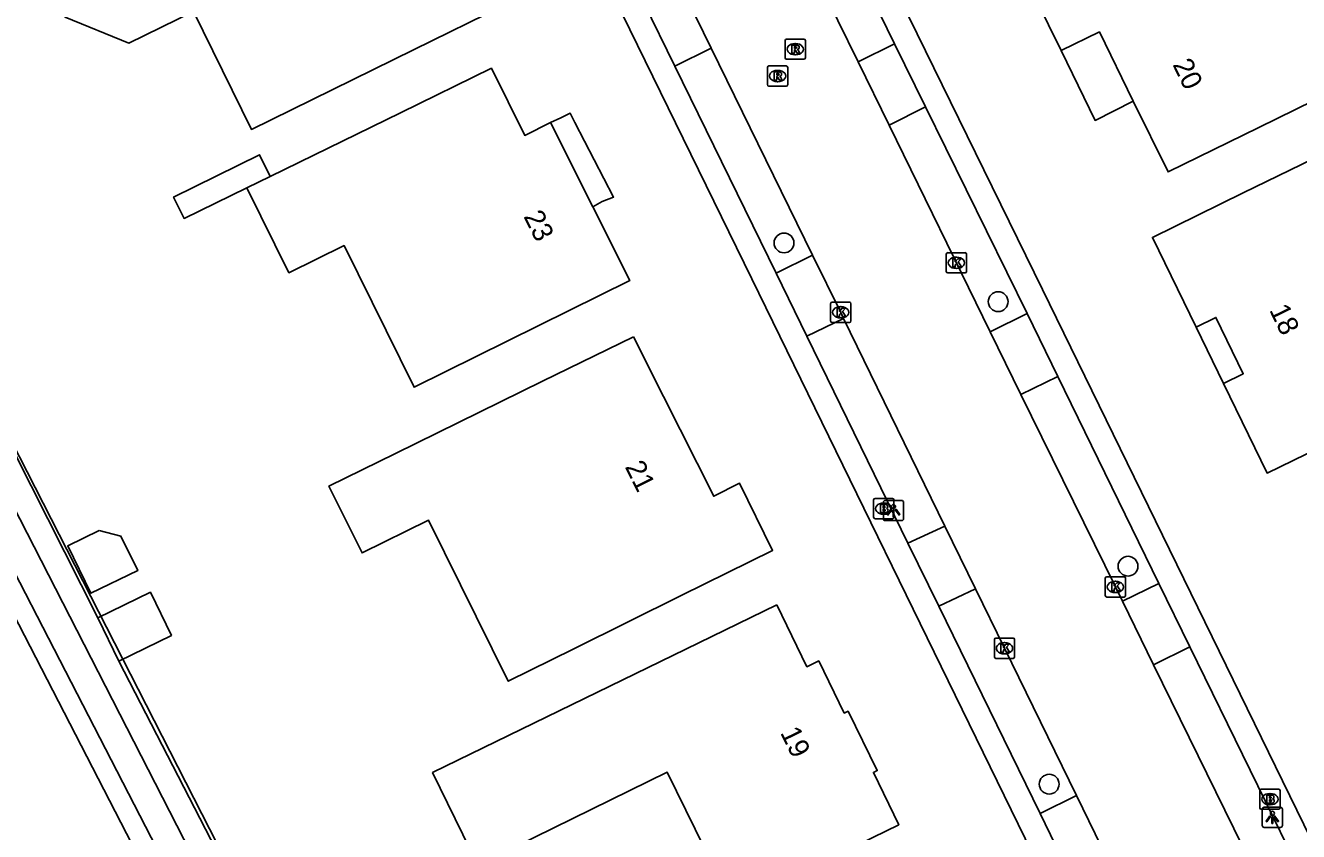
# Model space of a CAD drawing. Extents: x 160457 to 162082, y 388340 to 389736.
# Drawn here: x 160595.9 to 160658.8, y 389185.7 to 389225.5 of the extents above; entities that cross this region are included whole.
import ezdxf

# ---------------------------------------------------------------- set-up
doc = ezdxf.new("R2010")
doc.units = 0
for name, color, linetype in [('IMGEO_Boom', 7, 'Continuous'), ('IMGEO_Brandkraan', 7, 'Continuous'), ('IMGEO_Groenvoorziening', 7, 'Continuous'), ('IMGEO_Hek', 7, 'Continuous'), ('IMGEO_Kolk', 7, 'Continuous'), ('IMGEO_Lichtpunt', 7, 'Continuous'), ('IMGEO_Loofbos', 7, 'Continuous'), ('IMGEO_Pand', 7, 'Continuous'), ('IMGEO_Pand_nummerreeks', 7, 'Continuous'), ('IMGEO_Pand_overbouw', 7, 'Continuous'), ('IMGEO_Rijbaan_lokaal_gesloten', 7, 'Continuous'), ('IMGEO_Rioolput', 7, 'Continuous'), ('IMGEO_Voetpad_open', 7, 'Continuous'), ('IMGEO_Waterloop', 7, 'Continuous')]:
    doc.layers.add(name, color=color, linetype=linetype)

msp = doc.modelspace()

# ---------------------------------------------------------------- linework, layer by layer
at = {"layer": 'IMGEO_Boom'}
for centre in [(160633.424, 389214.763), (160644.006, 389211.86), (160650.419, 389198.788), (160646.526, 389188.019)]:
    msp.add_circle(centre, 0.489, dxfattribs=at)
at = {"layer": 'IMGEO_Brandkraan'}
for p, q in [((160637.851, 389201.208), (160637.851, 389202.06)), ((160637.926, 389202.134), (160638.778, 389202.134)), ((160638.852, 389202.06), (160638.852, 389201.208)), ((160638.362, 389201.354), (160638.337, 389201.354)), ((160638.339, 389201.914), (160638.364, 389201.914)), ((160638.778, 389201.134), (160637.926, 389201.134)), ((160656.93, 389186.85), (160656.93, 389187.702)), ((160657.005, 389187.776), (160657.857, 389187.776)), ((160657.418, 389187.556), (160657.443, 389187.556)), ((160657.931, 389187.702), (160657.931, 389186.85)), ((160657.441, 389186.996), (160657.416, 389186.996)), ((160657.857, 389186.776), (160657.005, 389186.776))]:
    msp.add_line(p, q, dxfattribs=at)
for points in [[(160637.851, 389201.208), (160637.851, 389202.06)], [(160637.926, 389202.134), (160638.778, 389202.134)], [(160638.852, 389202.06), (160638.852, 389201.208)], [(160638.199, 389201.834), (160638.199, 389201.434), (160638.412, 389201.434)], [(160638.43, 389201.834), (160638.199, 389201.834)], [(160638.378, 389201.753), (160638.324, 389201.753), (160638.324, 389201.677)], [(160638.324, 389201.677), (160638.377, 389201.677)], [(160638.386, 389201.601), (160638.324, 389201.601), (160638.324, 389201.52)], [(160638.324, 389201.52), (160638.386, 389201.52)], [(160638.778, 389201.134), (160637.926, 389201.134)], [(160656.93, 389186.85), (160656.93, 389187.702)], [(160657.005, 389187.776), (160657.857, 389187.776)], [(160657.931, 389187.702), (160657.931, 389186.85)], [(160657.278, 389187.476), (160657.278, 389187.076), (160657.491, 389187.076)], [(160657.509, 389187.476), (160657.278, 389187.476)], [(160657.457, 389187.395), (160657.403, 389187.395), (160657.403, 389187.319)], [(160657.403, 389187.319), (160657.456, 389187.319)], [(160657.465, 389187.243), (160657.403, 389187.243), (160657.403, 389187.162)], [(160657.403, 389187.162), (160657.465, 389187.162)], [(160657.857, 389186.776), (160657.005, 389186.776)]]:
    msp.add_lwpolyline(points, dxfattribs=at)
for centre, radius, start, end in [((160637.928, 389202.058), 0.0765, 91.55205, 178.44795), ((160637.928, 389202.058), 0.0765, 91.55205, 178.44795), ((160638.776, 389202.058), 0.0765, 1.55205, 88.44795), ((160638.776, 389202.058), 0.0765, 1.55205, 88.44795), ((160638.379, 389201.715), 0.0379, 267.82845, 90.93552), ((160638.387, 389201.56), 0.0404, 269.87594, 90.50774), ((160638.418, 389201.685), 0.251, 268.66757, 293.53466), ((160638.434, 389201.689), 0.145, 59.4692, 91.53667), ((160638.459, 389201.736), 0.0922, 285.51372, 58.15012), ((160638.464, 389201.544), 0.105, 301.31148, 78.98903), ((160637.928, 389201.21), 0.0765, 181.55205, 268.44795), ((160637.928, 389201.21), 0.0765, 181.55205, 268.44795), ((160638.776, 389201.21), 0.0765, 271.55205, 358.44795), ((160638.776, 389201.21), 0.0765, 271.55205, 358.44795), ((160657.007, 389187.7), 0.0765, 91.55205, 178.44795), ((160657.007, 389187.7), 0.0765, 91.55205, 178.44795), ((160657.855, 389187.7), 0.0765, 1.55205, 88.44795), ((160657.855, 389187.7), 0.0765, 1.55205, 88.44795), ((160657.458, 389187.357), 0.0379, 267.82845, 90.93552), ((160657.466, 389187.202), 0.0404, 269.87594, 90.50774), ((160657.497, 389187.327), 0.251, 268.66757, 293.53466), ((160657.513, 389187.331), 0.145, 59.4692, 91.53667), ((160657.538, 389187.378), 0.0922, 285.51372, 58.15012), ((160657.543, 389187.186), 0.105, 301.31148, 78.98903), ((160657.007, 389186.852), 0.0765, 181.55205, 268.44795), ((160657.007, 389186.852), 0.0765, 181.55205, 268.44795), ((160657.855, 389186.852), 0.0765, 271.55205, 358.44795), ((160657.855, 389186.852), 0.0765, 271.55205, 358.44795)]:
    msp.add_arc(centre, radius, start, end, dxfattribs=at)
for centre, major_axis, ratio, start_param, end_param in [((160638.338, 389201.634), (-0.387, 0.002), 0.722429, 4.712389, 7.853982), ((160638.363, 389201.634), (-0.39, 0.002), 0.717154, 1.570796, 4.712389), ((160657.417, 389187.276), (-0.387, 0.002), 0.722429, 4.712389, 7.853982), ((160657.442, 389187.276), (-0.39, 0.002), 0.717154, 1.570796, 4.712389)]:
    msp.add_ellipse(centre, major_axis=major_axis, ratio=ratio, start_param=start_param, end_param=end_param, dxfattribs=at)
at = {"layer": 'IMGEO_Groenvoorziening'}
for points in [[(160587.172, 389220.659), (160599.524, 389196.236)], [(160600.56, 389194.103), (160625.417, 389145.912), (160638.431, 389162.95), (160650.888, 389173.962)]]:
    msp.add_lwpolyline(points, dxfattribs=at)
at = {"layer": 'IMGEO_Hek'}
msp.add_lwpolyline([(160578.788, 389237.2), (160625.417, 389145.912)], dxfattribs=at)
at = {"layer": 'IMGEO_Kolk'}
for p, q in [((160641.442, 389213.355), (160641.442, 389214.207)), ((160641.517, 389214.281), (160642.369, 389214.281)), ((160641.93, 389214.061), (160641.955, 389214.061)), ((160642.443, 389214.207), (160642.443, 389213.355)), ((160641.953, 389213.501), (160641.928, 389213.501)), ((160642.369, 389213.281), (160641.517, 389213.281)), ((160635.728, 389210.907), (160635.728, 389211.759)), ((160635.803, 389211.833), (160636.655, 389211.833)), ((160636.216, 389211.613), (160636.241, 389211.613)), ((160636.729, 389211.759), (160636.729, 389210.907)), ((160636.655, 389210.833), (160635.803, 389210.833)), ((160636.239, 389211.053), (160636.214, 389211.053)), ((160649.372, 389198.264), (160650.224, 389198.264)), ((160649.297, 389197.338), (160649.297, 389198.19)), ((160649.785, 389198.044), (160649.81, 389198.044)), ((160650.298, 389198.19), (160650.298, 389197.338)), ((160650.224, 389197.264), (160649.372, 389197.264)), ((160649.808, 389197.484), (160649.783, 389197.484)), ((160643.816, 389194.308), (160643.816, 389195.16)), ((160643.891, 389195.234), (160644.743, 389195.234)), ((160644.817, 389195.16), (160644.817, 389194.308)), ((160644.327, 389194.454), (160644.302, 389194.454)), ((160644.304, 389195.014), (160644.329, 389195.014)), ((160644.743, 389194.234), (160643.891, 389194.234))]:
    msp.add_line(p, q, dxfattribs=at)
for points in [[(160641.442, 389213.355), (160641.442, 389214.207)], [(160641.517, 389214.281), (160642.369, 389214.281)], [(160641.763, 389213.981), (160641.886, 389213.981), (160641.886, 389213.83), (160642.016, 389213.981), (160642.18, 389213.981), (160642.034, 389213.83), (160642.187, 389213.581), (160642.035, 389213.581), (160641.95, 389213.745), (160641.886, 389213.678), (160641.886, 389213.581), (160641.763, 389213.581), (160641.763, 389213.981)], [(160642.443, 389214.207), (160642.443, 389213.355)], [(160642.369, 389213.281), (160641.517, 389213.281)], [(160635.728, 389210.907), (160635.728, 389211.759)], [(160635.803, 389211.833), (160636.655, 389211.833)], [(160636.049, 389211.533), (160636.172, 389211.533), (160636.172, 389211.382), (160636.302, 389211.533), (160636.466, 389211.533), (160636.32, 389211.382), (160636.473, 389211.133), (160636.321, 389211.133), (160636.236, 389211.297), (160636.172, 389211.23), (160636.172, 389211.133), (160636.049, 389211.133), (160636.049, 389211.533)], [(160636.729, 389211.759), (160636.729, 389210.907)], [(160636.655, 389210.833), (160635.803, 389210.833)], [(160649.372, 389198.264), (160650.224, 389198.264)], [(160649.297, 389197.338), (160649.297, 389198.19)], [(160649.618, 389197.964), (160649.741, 389197.964), (160649.741, 389197.813), (160649.871, 389197.964), (160650.035, 389197.964), (160649.889, 389197.813), (160650.042, 389197.564), (160649.89, 389197.564), (160649.805, 389197.728), (160649.741, 389197.661), (160649.741, 389197.564), (160649.618, 389197.564), (160649.618, 389197.964)], [(160650.298, 389198.19), (160650.298, 389197.338)], [(160650.224, 389197.264), (160649.372, 389197.264)], [(160643.816, 389194.308), (160643.816, 389195.16)], [(160643.891, 389195.234), (160644.743, 389195.234)], [(160644.817, 389195.16), (160644.817, 389194.308)], [(160644.137, 389194.934), (160644.26, 389194.934), (160644.26, 389194.783), (160644.39, 389194.934), (160644.554, 389194.934), (160644.408, 389194.783), (160644.561, 389194.534), (160644.409, 389194.534), (160644.324, 389194.698), (160644.26, 389194.631), (160644.26, 389194.534), (160644.137, 389194.534), (160644.137, 389194.934)], [(160644.743, 389194.234), (160643.891, 389194.234)]]:
    msp.add_lwpolyline(points, dxfattribs=at)
for centre, start, end in [((160641.519, 389214.205), 91.55205, 178.44795), ((160641.519, 389214.205), 91.55205, 178.44795), ((160642.367, 389214.205), 1.55205, 88.44795), ((160642.367, 389214.205), 1.55205, 88.44795), ((160641.519, 389213.357), 181.55205, 268.44795), ((160641.519, 389213.357), 181.55205, 268.44795), ((160642.367, 389213.357), 271.55205, 358.44795), ((160642.367, 389213.357), 271.55205, 358.44795), ((160635.805, 389211.757), 91.55205, 178.44795), ((160635.805, 389211.757), 91.55205, 178.44795), ((160636.653, 389211.757), 1.55205, 88.44795), ((160636.653, 389211.757), 1.55205, 88.44795), ((160635.805, 389210.909), 181.55205, 268.44795), ((160635.805, 389210.909), 181.55205, 268.44795), ((160636.653, 389210.909), 271.55205, 358.44795), ((160636.653, 389210.909), 271.55205, 358.44795), ((160649.374, 389198.188), 91.55205, 178.44795), ((160649.374, 389198.188), 91.55205, 178.44795), ((160650.222, 389198.188), 1.55205, 88.44795), ((160650.222, 389198.188), 1.55205, 88.44795), ((160649.374, 389197.34), 181.55205, 268.44795), ((160649.374, 389197.34), 181.55205, 268.44795), ((160650.222, 389197.34), 271.55205, 358.44795), ((160650.222, 389197.34), 271.55205, 358.44795), ((160643.893, 389195.158), 91.55205, 178.44795), ((160643.893, 389195.158), 91.55205, 178.44795), ((160644.741, 389195.158), 1.55205, 88.44795), ((160644.741, 389195.158), 1.55205, 88.44795), ((160643.893, 389194.31), 181.55205, 268.44795), ((160643.893, 389194.31), 181.55205, 268.44795), ((160644.741, 389194.31), 271.55205, 358.44795), ((160644.741, 389194.31), 271.55205, 358.44795)]:
    msp.add_arc(centre, 0.0765, start, end, dxfattribs=at)
for centre, major_axis, ratio, start_param, end_param in [((160641.929, 389213.781), (-0.387, 0.002), 0.722429, 4.712389, 7.853982), ((160641.954, 389213.781), (-0.39, 0.002), 0.717154, 1.570796, 4.712389), ((160636.215, 389211.333), (-0.387, 0.002), 0.722429, 4.712389, 7.853982), ((160636.24, 389211.333), (-0.39, 0.002), 0.717154, 1.570796, 4.712389), ((160649.784, 389197.764), (-0.387, 0.002), 0.722429, 4.712389, 7.853982), ((160649.809, 389197.764), (-0.39, 0.002), 0.717154, 1.570796, 4.712389), ((160644.303, 389194.734), (-0.387, 0.002), 0.722429, 4.712389, 7.853982), ((160644.328, 389194.734), (-0.39, 0.002), 0.717154, 1.570796, 4.712389)]:
    msp.add_ellipse(centre, major_axis=major_axis, ratio=ratio, start_param=start_param, end_param=end_param, dxfattribs=at)
at = {"layer": 'IMGEO_Lichtpunt'}
for p, q in [((160639.236, 389202.037), (160638.428, 389202.037)), ((160639.236, 389202.037), (160638.428, 389202.037)), ((160638.334, 389201.942), (160638.334, 389201.135)), ((160638.334, 389201.942), (160638.334, 389201.135)), ((160639.33, 389201.135), (160639.33, 389201.942)), ((160639.33, 389201.135), (160639.33, 389201.942)), ((160638.428, 389201.041), (160639.236, 389201.041)), ((160638.428, 389201.041), (160639.236, 389201.041)), ((160657.051, 389186.781), (160657.051, 389185.974)), ((160657.051, 389186.781), (160657.051, 389185.974)), ((160657.953, 389186.876), (160657.145, 389186.876)), ((160657.953, 389186.876), (160657.145, 389186.876)), ((160658.047, 389185.974), (160658.047, 389186.781)), ((160658.047, 389185.974), (160658.047, 389186.781)), ((160657.145, 389185.88), (160657.953, 389185.88)), ((160657.145, 389185.88), (160657.953, 389185.88))]:
    msp.add_line(p, q, dxfattribs=at)
for points in [[(160638.708, 389201.606), (160638.747, 389201.578), (160638.559, 389201.316), (160638.521, 389201.343), (160638.708, 389201.606)], [(160638.81, 389201.558), (160638.857, 389201.558), (160638.857, 389201.236), (160638.81, 389201.236), (160638.81, 389201.558)], [(160638.92, 389201.578), (160638.958, 389201.605), (160639.145, 389201.343), (160639.106, 389201.315), (160638.92, 389201.578)], [(160657.425, 389186.445), (160657.464, 389186.417), (160657.276, 389186.155), (160657.238, 389186.182), (160657.425, 389186.445)], [(160657.527, 389186.397), (160657.574, 389186.397), (160657.574, 389186.075), (160657.527, 389186.075), (160657.527, 389186.397)], [(160657.637, 389186.417), (160657.675, 389186.444), (160657.862, 389186.182), (160657.823, 389186.154), (160657.637, 389186.417)]]:
    msp.add_lwpolyline(points, dxfattribs=at)
for centre in [(160638.833, 389201.74), (160657.55, 389186.579)]:
    msp.add_circle(centre, 0.0994, dxfattribs=at)
for centre, start, end in [((160638.428, 389201.942), 90, 180), ((160638.428, 389201.942), 90, 180), ((160639.236, 389201.942), 0, 90), ((160639.236, 389201.942), 0, 90), ((160638.428, 389201.135), 180, 270), ((160638.428, 389201.135), 180, 270), ((160639.236, 389201.135), 270, 0), ((160639.236, 389201.135), 270, 360), ((160657.145, 389186.781), 90, 180), ((160657.145, 389186.781), 90, 180), ((160657.953, 389186.781), 0, 90), ((160657.953, 389186.781), 0, 90), ((160657.145, 389185.974), 180, 270), ((160657.145, 389185.974), 180, 270), ((160657.953, 389185.974), 270, 0), ((160657.953, 389185.974), 270, 360)]:
    msp.add_arc(centre, 0.0946, start, end, dxfattribs=at)
at = {"layer": 'IMGEO_Loofbos'}
msp.add_lwpolyline([(160563.846, 389246.233), (160566.565, 389247.883), (160568.211, 389249.119), (160581.976, 389222.331), (160583.946, 389218.533), (160589.977, 389206.821), (160591.694, 389203.523), (160608.494, 389170.901), (160609.944, 389168.086), (160621.946, 389144.782), (160617.823, 389144.175)], dxfattribs=at)
at = {"layer": 'IMGEO_Pand'}
for points in [[(160607.883, 389234.646), (160609.418, 389231.522), (160615.676, 389234.597), (160619.615, 389226.514), (160615.128, 389224.309), (160607.109, 389220.368), (160604.244, 389226.197), (160601.059, 389224.632), (160597.907, 389225.922), (160596.394, 389229), (160603.396, 389232.441), (160607.883, 389234.646)], [(160659.899, 389230.531), (160658.016, 389229.608), (160661.409, 389222.685), (160656.887, 389220.469), (160652.396, 389218.269), (160650.682, 389221.772), (160649.008, 389225.191), (160647.125, 389224.269), (160645.222, 389228.121), (160649.712, 389230.322), (160658.01, 389234.387), (160659.899, 389230.531)], [(160608.042, 389218.052), (160614.479, 389221.199), (160618.971, 389223.394), (160620.619, 389220.078), (160621.888, 389220.709), (160623.972, 389216.549), (160625.801, 389212.899), (160621.319, 389210.685), (160615.147, 389207.635), (160611.689, 389214.634), (160608.963, 389213.287), (160606.887, 389217.488)], [(160665.378, 389207.33), (160661.788, 389205.579), (160657.294, 389203.387), (160655.135, 389207.821), (160656.114, 389208.298), (160654.759, 389211.08), (160653.781, 389210.604), (160651.622, 389215.038), (160656.116, 389217.231), (160664.148, 389221.148), (160666.31, 389216.715), (160661.375, 389214.308), (160662.727, 389211.536), (160663.212, 389211.772), (160665.378, 389207.33)], [(160606.887, 389217.488), (160603.787, 389215.973), (160603.267, 389217.025), (160607.512, 389219.123), (160608.042, 389218.052)], [(160606.887, 389217.488), (160608.042, 389218.052)], [(160625.986, 389210.127), (160627.476, 389207.166), (160629.951, 389202.245), (160631.229, 389202.888), (160632.862, 389199.567), (160628.381, 389197.35), (160623.035, 389194.703), (160619.798, 389193.101), (160615.856, 389201.067), (160612.578, 389199.445), (160610.943, 389202.747), (160614.227, 389204.358), (160621.498, 389207.925), (160625.986, 389210.127)], [(160599.587, 389200.55), (160598.035, 389199.796), (160599.175, 389197.448), (160601.494, 389198.574), (160600.667, 389200.278), (160599.587, 389200.55)], [(160600.56, 389194.103), (160603.16, 389195.366), (160602.125, 389197.498), (160599.524, 389196.236)], [(160633.062, 389196.88), (160634.556, 389193.819), (160635.14, 389194.104), (160636.398, 389191.527), (160636.586, 389191.619), (160638.031, 389188.687), (160637.842, 389188.595), (160639.097, 389186.014), (160634.604, 389183.821), (160630.896, 389182.01), (160627.648, 389188.614), (160618.293, 389184.014), (160616.062, 389188.591), (160628.568, 389194.689), (160633.062, 389196.88)], [(160599.524, 389196.236), (160600.56, 389194.103)]]:
    msp.add_lwpolyline(points, dxfattribs=at)
at = {"layer": 'IMGEO_Pand_overbouw'}
for points in [[(160647.125, 389224.269), (160648.796, 389220.82), (160650.682, 389221.772), (160649.008, 389225.191)], [(160621.888, 389220.709), (160623.972, 389216.549), (160624.445, 389216.816), (160625.004, 389217.024), (160623.091, 389220.713), (160622.863, 389221.173), (160622.398, 389220.942)], [(160656.114, 389208.298), (160654.759, 389211.08), (160653.781, 389210.604), (160655.135, 389207.821)]]:
    msp.add_lwpolyline(points, close=True, dxfattribs=at)
at = {"layer": 'IMGEO_Rijbaan_lokaal_gesloten'}
for points in [[(160637.08, 389223.713), (160632.066, 389233.937), (160631.149, 389235.843)], [(160628.299, 389227.528), (160629.831, 389224.394)], [(160629.831, 389224.394), (160634.827, 389214.159)], [(160638.615, 389220.583), (160637.08, 389223.713)], [(160643.611, 389210.371), (160638.615, 389220.583)], [(160634.827, 389214.159), (160636.228, 389211.332), (160636.364, 389211.028)], [(160636.364, 389211.028), (160641.372, 389200.77)], [(160645.126, 389207.275), (160643.611, 389210.371)], [(160650.14, 389197.055), (160649.798, 389197.764), (160645.126, 389207.275)], [(160641.372, 389200.77), (160642.891, 389197.669)], [(160642.891, 389197.669), (160644.317, 389194.734), (160647.877, 389187.451)], [(160651.678, 389193.917), (160650.14, 389197.055)], [(160657.672, 389181.746), (160657.302, 389182.445), (160656.518, 389184.041), (160651.678, 389193.917)], [(160647.877, 389187.451), (160649.403, 389184.316)]]:
    msp.add_lwpolyline(points, dxfattribs=at)
at = {"layer": 'IMGEO_Rioolput'}
for p, q in [((160633.479, 389223.91), (160633.479, 389224.762)), ((160633.554, 389224.836), (160634.406, 389224.836)), ((160633.967, 389224.616), (160633.992, 389224.616)), ((160634.48, 389224.762), (160634.48, 389223.91)), ((160633.99, 389224.056), (160633.965, 389224.056)), ((160632.607, 389222.584), (160632.607, 389223.436)), ((160632.682, 389223.51), (160633.534, 389223.51)), ((160634.406, 389223.836), (160633.554, 389223.836)), ((160633.608, 389223.436), (160633.608, 389222.584)), ((160633.118, 389222.73), (160633.093, 389222.73)), ((160633.095, 389223.29), (160633.12, 389223.29)), ((160633.534, 389222.51), (160632.682, 389222.51))]:
    msp.add_line(p, q, dxfattribs=at)
for points in [[(160633.479, 389223.91), (160633.479, 389224.762)], [(160633.554, 389224.836), (160634.406, 389224.836)], [(160634.48, 389224.762), (160634.48, 389223.91)], [(160634.068, 389224.534), (160633.816, 389224.536), (160633.816, 389224.136)], [(160633.816, 389224.136), (160633.94, 389224.136), (160633.94, 389224.298), (160633.951, 389224.298)], [(160633.994, 389224.455), (160633.94, 389224.455), (160633.94, 389224.374)], [(160633.94, 389224.374), (160633.992, 389224.374)], [(160633.998, 389224.269), (160634.069, 389224.136), (160634.209, 389224.136), (160634.144, 389224.262)], [(160632.607, 389222.584), (160632.607, 389223.436)], [(160632.682, 389223.51), (160633.534, 389223.51)], [(160634.406, 389223.836), (160633.554, 389223.836)], [(160633.608, 389223.436), (160633.608, 389222.584)], [(160633.196, 389223.208), (160632.944, 389223.21), (160632.944, 389222.81)], [(160632.944, 389222.81), (160633.068, 389222.81), (160633.068, 389222.972), (160633.079, 389222.972)], [(160633.122, 389223.129), (160633.068, 389223.129), (160633.068, 389223.048)], [(160633.068, 389223.048), (160633.12, 389223.048)], [(160633.126, 389222.943), (160633.197, 389222.81), (160633.337, 389222.81), (160633.272, 389222.936)], [(160633.534, 389222.51), (160632.682, 389222.51)]]:
    msp.add_lwpolyline(points, dxfattribs=at)
for centre, radius, start, end in [((160633.556, 389224.76), 0.0765, 91.55205, 178.44795), ((160633.556, 389224.76), 0.0765, 91.55205, 178.44795), ((160634.404, 389224.76), 0.0765, 1.55205, 88.44795), ((160634.404, 389224.76), 0.0765, 1.55205, 88.44795), ((160633.95, 389224.245), 0.0533, 26.02933, 88.69889), ((160633.976, 389224.563), 0.19, 274.7715, 282.96867), ((160634, 389224.359), 0.0964, 77.00612, 93.18647), ((160634.014, 389224.416), 0.0378, 276.66336, 79.67722), ((160634.067, 389224.424), 0.109, 350.36119, 89.41601), ((160634.065, 389224.424), 0.112, 277.58423, 350.98172), ((160634.049, 389224.209), 0.108, 29.51342, 73.79051), ((160632.684, 389223.434), 0.0765, 91.55205, 178.44795), ((160632.684, 389223.434), 0.0765, 91.55205, 178.44795), ((160633.556, 389223.912), 0.0765, 181.55205, 268.44795), ((160633.556, 389223.912), 0.0765, 181.55205, 268.44795), ((160633.532, 389223.434), 0.0765, 1.55205, 88.44795), ((160633.532, 389223.434), 0.0765, 1.55205, 88.44795), ((160634.404, 389223.912), 0.0765, 271.55205, 358.44795), ((160634.404, 389223.912), 0.0765, 271.55205, 358.44795), ((160633.078, 389222.919), 0.0533, 26.02933, 88.69889), ((160633.104, 389223.237), 0.19, 274.7715, 282.96867), ((160633.128, 389223.033), 0.0964, 77.00612, 93.18647), ((160633.142, 389223.09), 0.0378, 276.66336, 79.67722), ((160633.195, 389223.098), 0.109, 350.36119, 89.41601), ((160633.193, 389223.098), 0.112, 277.58423, 350.98172), ((160633.177, 389222.883), 0.108, 29.51342, 73.79051), ((160632.684, 389222.586), 0.0765, 181.55205, 268.44795), ((160632.684, 389222.586), 0.0765, 181.55205, 268.44795), ((160633.532, 389222.586), 0.0765, 271.55205, 358.44795), ((160633.532, 389222.586), 0.0765, 271.55205, 358.44795)]:
    msp.add_arc(centre, radius, start, end, dxfattribs=at)
for centre, major_axis, ratio, start_param, end_param in [((160633.966, 389224.336), (-0.387, 0.002), 0.722429, 4.712389, 7.853982), ((160633.991, 389224.336), (-0.39, 0.002), 0.717154, 1.570796, 4.712389), ((160633.094, 389223.01), (-0.387, 0.002), 0.722429, 4.712389, 7.853982), ((160633.119, 389223.01), (-0.39, 0.002), 0.717154, 1.570796, 4.712389)]:
    msp.add_ellipse(centre, major_axis=major_axis, ratio=ratio, start_param=start_param, end_param=end_param, dxfattribs=at)
at = {"layer": 'IMGEO_Voetpad_open'}
for points in [[(160650.888, 389173.962), (160644.997, 389186.036), (160631.834, 389212.986), (160618.655, 389239.938), (160613.732, 389250), (160608.869, 389259.939), (160604.891, 389268.07), (160600.397, 389265.889)], [(160660.56, 389183.089), (160659.1, 389186.029), (160646.195, 389212.463), (160632.561, 389240.296), (160627.813, 389250), (160618.708, 389268.606)], [(160632.963, 389236.714), (160638.89, 389224.594)], [(160628.038, 389223.501), (160626.497, 389226.634)], [(160629.831, 389224.394), (160628.038, 389223.501)], [(160637.08, 389223.713), (160638.89, 389224.594)], [(160638.89, 389224.594), (160640.415, 389221.48)], [(160628.038, 389223.501), (160633.037, 389213.265)], [(160640.415, 389221.48), (160638.615, 389220.583)], [(160640.415, 389221.48), (160645.44, 389211.271)], [(160633.037, 389213.265), (160634.827, 389214.159)], [(160634.553, 389210.156), (160633.037, 389213.265)], [(160636.364, 389211.028), (160634.553, 389210.156)], [(160643.611, 389210.371), (160645.44, 389211.271)], [(160645.44, 389211.271), (160646.96, 389208.162)], [(160634.553, 389210.156), (160639.547, 389199.927)], [(160646.96, 389208.162), (160645.126, 389207.275)], [(160646.96, 389208.162), (160651.948, 389197.931)], [(160639.547, 389199.927), (160641.372, 389200.77)], [(160641.072, 389196.816), (160639.547, 389199.927)], [(160642.891, 389197.669), (160641.072, 389196.816)], [(160650.14, 389197.055), (160651.948, 389197.931)], [(160651.948, 389197.931), (160653.474, 389194.81)], [(160641.072, 389196.816), (160646.073, 389186.576)], [(160653.474, 389194.81), (160651.678, 389193.917)], [(160653.474, 389194.81), (160659.44, 389182.61)], [(160646.073, 389186.576), (160647.877, 389187.451)], [(160647.591, 389183.445), (160646.073, 389186.576)]]:
    msp.add_lwpolyline(points, dxfattribs=at)
at = {"layer": 'IMGEO_Waterloop'}
msp.add_lwpolyline([(160624.187, 389145.404), (160623.048, 389144.826), (160569.429, 389248.939), (160570.017, 389249.217), (160572.547, 389245.161), (160578.761, 389234.156), (160624.187, 389145.404)], dxfattribs=at)

# ---------------------------------------------------------------- texts
at = {"layer": 'IMGEO_Pand_nummerreeks'}
for s, rotation, p in [('20', 296.07962, (160652.604, 389223.577)), ('23', 296.61368, (160620.543, 389216.073)), ('18', 295.96624, (160657.382, 389211.451)), ('21', 296.70535, (160625.547, 389203.701)), ('19', 296.12657, (160633.222, 389190.565))]:
    msp.add_text(s, height=1, rotation=rotation, dxfattribs=at).set_placement(p)

doc.saveas('drawing.dxf')
